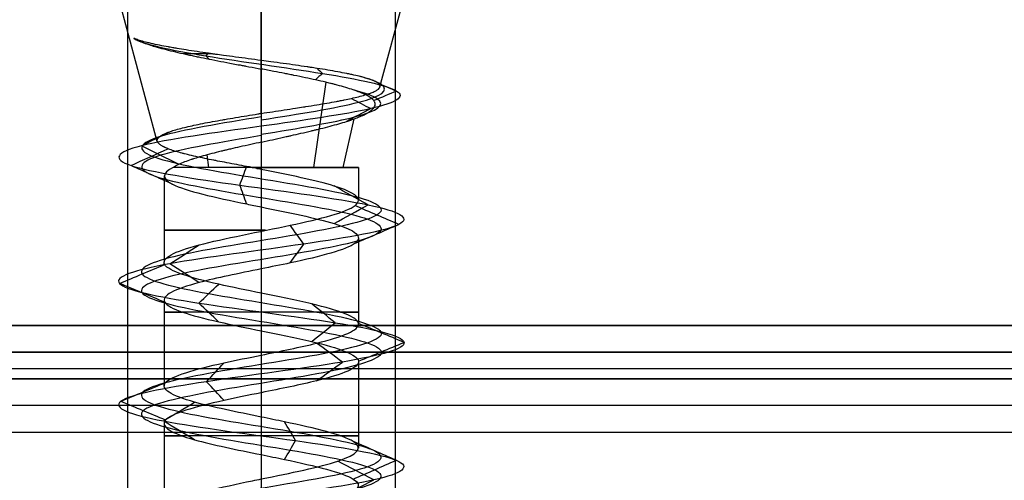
# Model space of a CAD drawing. Header units: millimetres. Extents: x -646 to 654, y -203 to 198.
# Tile 575 of 656: x 351.1 to 369.51, y 132.44 to 141.06. Entities that reach past the tile are written whole.
import ezdxf

# ---------------------------------------------------------------- set-up
doc = ezdxf.new("R2010")
doc.units = ezdxf.units.MM
doc.layers.add('Default', color=7, linetype='Continuous', true_color=0x000000)

msp = doc.modelspace()

# ---------------------------------------------------------------- linework, layer by layer
at = {"layer": 'Default', "color": 9, "true_color": 0xbebcba}
for p, q in [((353.669, 138.786, 776.822), (352.911, 141.613, 776.822)), ((355.616, 140.299, 779.175), (355.616, 141.613, 779.527)), ((355.616, 139.309, 774.735), (355.616, 141.613, 774.118)), ((357.835, 139.804, 776.822), (358.32, 141.613, 776.822)), ((356.596, 138.297, 778.351), (356.826, 139.891, 778.711)), ((357.144, 138.297, 775.842), (357.349, 139.205, 775.711)), ((354.636, 138.297, 775.293), (354.602, 138.533, 775.24)), ((355.616, 138.297, 775.006), (355.616, 137.104, 775.006)), ((357.432, 138.297, 776.822), (357.431, 137.683, 776.822)), ((353.8, 138.138, 776.822), (353.8, 136.523, 776.822)), ((357.432, 136.978, 776.822), (357.432, 135.364, 776.822)), ((355.616, 136.399, 775.008), (355.616, 134.785, 775.01)), ((353.8, 135.819, 776.822), (353.8, 134.207, 776.822)), ((357.432, 134.66, 776.822), (357.432, 133.046, 776.822)), ((355.616, 134.081, 775.01), (355.616, 132.467, 775.003)), ((353.8, 133.503, 776.822), (353.8, 131.887, 776.822))]:
    msp.add_line(p, q, dxfattribs=at)
at = {"layer": 'Default'}
for p, q in [((652.616, 134.34, 772.822), (-645.384, 134.34, 772.822)), ((-645.384, 134.34, 1170.822), (652.616, 134.34, 1170.822)), ((652.616, 134.34, 971.822), (-645.384, 134.34, 971.822)), ((278.065, 134.34, 880.822), (465.166, 134.34, 880.822)), ((652.616, 133.84, 885.322), (-645.384, 133.84, 885.322))]:
    msp.add_line(p, q, dxfattribs=at)
at = {"layer": 'Default', "color": 9, "true_color": 0xbebcba, "extrusion": (0, -1, 0)}
msp.add_arc((355.616, 776.822, -140.427), 2.387, 113.1162, 127.6841, dxfattribs=at)
at = {"layer": 'Default', "color": 9, "true_color": 0xbebcba, "extrusion": (0, 1, 0)}
for centre, start, end in [((-355.616, 776.822, 138.297), 180, 335.3238), ((-355.616, 776.822, 138.297), 84.6762, 90), ((-355.616, 776.822, 138.297), 90, 180), ((-355.616, 776.822, 137.121), 267.4438, 90), ((-355.616, 776.822, 135.592), 270, 35.2408), ((-355.616, 776.822, 135.592), 144.5768, 270), ((-355.616, 776.822, 133.274), 270, 35.4846), ((-355.616, 776.822, 133.274), 144.6945, 270)]:
    msp.add_arc(centre, 1.816, start, end, dxfattribs=at)
at = {"layer": 'Default'}
for points in [[(353.116, 147.34, 776.322), (353.116, 140.84, 776.322), (353.116, 134.34, 776.322)], [(355.616, 147.34, 778.822), (355.616, 140.84, 778.822), (355.616, 134.34, 778.822)], [(355.616, 147.34, 773.822), (355.616, 140.84, 773.822), (355.616, 134.34, 773.822)], [(358.116, 147.34, 776.322), (358.116, 140.84, 776.322), (358.116, 134.34, 776.322)], [(-645.384, 135.34, 1171.822), (3.616, 135.34, 1171.822), (652.616, 135.34, 1171.822)], [(652.616, 135.34, 771.822), (3.616, 135.34, 771.822), (-645.384, 135.34, 771.822)], [(-645.384, 134.84, 1171.322), (3.616, 134.84, 1171.322), (652.616, 134.84, 1171.322)], [(652.616, 134.84, 772.322), (3.616, 134.84, 772.322), (-645.384, 134.84, 772.322)], [(643.616, 134.531, 771.822), (326.366, 134.531, 771.822), (9.116, 134.531, 771.822)], [(643.616, 134.531, 780.822), (326.366, 134.531, 780.822), (9.116, 134.531, 780.822)], [(652.616, 134.34, 884.822), (3.616, 134.34, 884.822), (-645.384, 134.34, 884.822)], [(-645.384, 134.34, 876.822), (3.616, 134.34, 876.822), (652.616, 134.34, 876.822)], [(643.616, 134.34, 771.822), (326.366, 134.34, 771.822), (9.116, 134.34, 771.822)], [(643.616, 134.34, 780.822), (326.366, 134.34, 780.822), (9.116, 134.34, 780.822)], [(643.616, 134.34, 780.822), (326.366, 134.34, 780.822), (9.116, 134.34, 780.822)], [(643.616, 134.34, 873.822), (326.366, 134.34, 873.822), (9.116, 134.34, 873.822)], [(643.616, 134.34, 827.322), (326.366, 134.34, 827.322), (9.116, 134.34, 827.322)], [(353.116, 134.34, 776.322), (243.616, 134.34, 776.322), (134.116, 134.34, 776.322)], [(353.116, 134.34, 776.322), (353.116, 111.84, 776.322), (353.116, 89.34, 776.322)], [(355.616, 134.34, 778.822), (355.616, 111.84, 778.822), (355.616, 89.34, 778.822)], [(355.616, 134.34, 773.822), (355.616, 111.84, 773.822), (355.616, 89.34, 773.822)], [(358.116, 134.34, 776.322), (358.116, 111.84, 776.322), (358.116, 89.34, 776.322)], [(504.166, 134.34, 776.322), (431.141, 134.34, 776.322), (358.116, 134.34, 776.322)], [(-645.384, 133.34, 885.822), (3.616, 133.34, 885.822), (652.616, 133.34, 885.822)]]:
    msp.add_open_spline(points, degree=2, dxfattribs=at)
at = {"layer": 'Default', "color": 9, "true_color": 0xbebcba}
for points, knots in [([(353.23, 140.715, 777.438), (353.253, 140.701, 777.513), (353.28, 140.687, 777.586), (353.31, 140.673, 777.659), (353.342, 140.659, 777.733), (353.377, 140.644, 777.806), (353.416, 140.63, 777.877), (353.455, 140.616, 777.949), (353.498, 140.601, 778.019), (353.544, 140.586, 778.086), (353.578, 140.576, 778.136), (353.613, 140.565, 778.184), (353.65, 140.554, 778.231), (353.663, 140.551, 778.246), (353.676, 140.547, 778.262), (353.688, 140.543, 778.278), (353.696, 140.541, 778.287), (353.704, 140.539, 778.296), (353.712, 140.537, 778.305), (353.764, 140.522, 778.366), (353.819, 140.508, 778.425), (353.877, 140.493, 778.48), (353.935, 140.479, 778.536), (353.995, 140.464, 778.588), (354.058, 140.45, 778.638), (354.12, 140.435, 778.687), (354.184, 140.421, 778.732), (354.251, 140.407, 778.775), (354.281, 140.4, 778.795), (354.312, 140.393, 778.813), (354.344, 140.387, 778.832), (354.363, 140.383, 778.842), (354.381, 140.379, 778.853), (354.4, 140.375, 778.863), (354.413, 140.372, 778.87), (354.426, 140.369, 778.877), (354.439, 140.367, 778.883), (354.504, 140.353, 778.917), (354.57, 140.34, 778.947), (354.638, 140.326, 778.974), (354.71, 140.312, 779.002), (354.783, 140.298, 779.027), (354.857, 140.283, 779.047), (354.933, 140.269, 779.069), (355.01, 140.254, 779.086), (355.088, 140.239, 779.1), (355.132, 140.231, 779.107), (355.175, 140.223, 779.113), (355.219, 140.215, 779.118), (355.245, 140.21, 779.121), (355.271, 140.205, 779.124), (355.298, 140.2, 779.126), (355.307, 140.198, 779.127), (355.317, 140.196, 779.128), (355.327, 140.194, 779.128), (355.405, 140.18, 779.134), (355.483, 140.165, 779.135), (355.56, 140.15, 779.133), (355.578, 140.147, 779.133), (355.596, 140.144, 779.132), (355.616, 140.14, 779.132)], [-4.145818, -4.145818, -4.145818, -4.145818, -3.836571, -3.836571, -3.836571, -3.516721, -3.516721, -3.516721, -3.19456, -3.19456, -3.19456, -2.958659, -2.958659, -2.958659, -2.879417, -2.879417, -2.879417, -2.831762, -2.831762, -2.831762, -2.514562, -2.514562, -2.514562, -2.198864, -2.198864, -2.198864, -1.887719, -1.887719, -1.887719, -1.744247, -1.744247, -1.744247, -1.65928, -1.65928, -1.65928, -1.601489, -1.601489, -1.601489, -1.313839, -1.313839, -1.313839, -1.009245, -1.009245, -1.009245, -0.696967, -0.696967, -0.696967, -0.523376, -0.523376, -0.523376, -0.419215, -0.419215, -0.419215, -0.380247, -0.380247, -0.380247, -0.073117, -0.073117, -0.073117, 0, 0, 0, 0]), ([(355.616, 140.299, 779.175), (355.614, 140.3, 779.174), (355.613, 140.3, 779.174), (355.612, 140.3, 779.174), (355.532, 140.311, 779.177), (355.452, 140.321, 779.175), (355.373, 140.332, 779.17), (355.293, 140.342, 779.165), (355.214, 140.353, 779.156), (355.136, 140.364, 779.144), (355.058, 140.374, 779.131), (354.981, 140.384, 779.115), (354.906, 140.395, 779.094), (354.858, 140.401, 779.082), (354.811, 140.408, 779.067), (354.764, 140.414, 779.052), (354.744, 140.417, 779.045), (354.724, 140.42, 779.038), (354.703, 140.423, 779.03), (354.691, 140.425, 779.026), (354.68, 140.426, 779.021), (354.668, 140.428, 779.017), (354.654, 140.43, 779.011), (354.64, 140.432, 779.006), (354.626, 140.434, 779), (354.554, 140.444, 778.97), (354.484, 140.455, 778.937), (354.415, 140.465, 778.9), (354.345, 140.475, 778.862), (354.277, 140.486, 778.821), (354.21, 140.496, 778.776), (354.153, 140.506, 778.736), (354.096, 140.515, 778.694), (354.042, 140.524, 778.65), (354.014, 140.529, 778.627), (353.986, 140.533, 778.604), (353.959, 140.538, 778.58), (353.943, 140.541, 778.565), (353.926, 140.544, 778.55), (353.91, 140.547, 778.535), (353.9, 140.548, 778.525), (353.89, 140.55, 778.516), (353.881, 140.552, 778.507), (353.822, 140.563, 778.45), (353.767, 140.573, 778.391), (353.714, 140.584, 778.328), (353.659, 140.595, 778.264), (353.607, 140.606, 778.196), (353.559, 140.617, 778.126), (353.544, 140.62, 778.104), (353.53, 140.623, 778.083), (353.516, 140.627, 778.061), (353.504, 140.629, 778.043), (353.493, 140.632, 778.025), (353.482, 140.635, 778.007), (353.44, 140.645, 777.937), (353.401, 140.656, 777.864), (353.365, 140.666, 777.791), (353.331, 140.677, 777.718), (353.3, 140.687, 777.645), (353.273, 140.697, 777.569), (353.257, 140.703, 777.526), (353.243, 140.709, 777.482), (353.23, 140.715, 777.438)], [-4.147836, -4.147836, -4.147836, -4.147836, -4.143142, -4.143142, -4.143142, -3.830207, -3.830207, -3.830207, -3.518241, -3.518241, -3.518241, -3.211204, -3.211204, -3.211204, -3.018406, -3.018406, -3.018406, -2.93403, -2.93403, -2.93403, -2.883995, -2.883995, -2.883995, -2.825511, -2.825511, -2.825511, -2.520907, -2.520907, -2.520907, -2.207682, -2.207682, -2.207682, -1.933053, -1.933053, -1.933053, -1.791441, -1.791441, -1.791441, -1.704077, -1.704077, -1.704077, -1.652038, -1.652038, -1.652038, -1.332918, -1.332918, -1.332918, -0.999628, -0.999628, -0.999628, -0.897575, -0.897575, -0.897575, -0.814621, -0.814621, -0.814621, -0.49401, -0.49401, -0.49401, -0.18083, -0.18083, -0.18083, 0, 0, 0, 0]), ([(357.835, 139.804, 776.822), (357.836, 139.805, 776.832), (357.836, 139.807, 776.842), (357.836, 139.808, 776.851), (357.839, 139.819, 776.928), (357.837, 139.83, 777.004), (357.832, 139.84, 777.08), (357.827, 139.851, 777.152), (357.818, 139.861, 777.225), (357.805, 139.871, 777.296), (357.792, 139.882, 777.371), (357.775, 139.892, 777.444), (357.754, 139.903, 777.517), (357.744, 139.908, 777.553), (357.732, 139.914, 777.589), (357.72, 139.919, 777.624), (357.714, 139.921, 777.641), (357.708, 139.924, 777.658), (357.702, 139.926, 777.675), (357.698, 139.928, 777.686), (357.694, 139.93, 777.697), (357.689, 139.931, 777.707), (357.662, 139.942, 777.778), (357.63, 139.953, 777.848), (357.595, 139.963, 777.916), (357.56, 139.974, 777.985), (357.522, 139.985, 778.052), (357.48, 139.995, 778.117), (357.438, 140.006, 778.182), (357.393, 140.017, 778.245), (357.345, 140.027, 778.306), (357.321, 140.033, 778.335), (357.297, 140.038, 778.365), (357.272, 140.043, 778.393), (357.26, 140.045, 778.407), (357.248, 140.048, 778.42), (357.236, 140.05, 778.433), (357.228, 140.052, 778.441), (357.221, 140.053, 778.449), (357.213, 140.055, 778.458), (357.159, 140.066, 778.515), (357.103, 140.076, 778.569), (357.044, 140.087, 778.62), (356.984, 140.098, 778.672), (356.921, 140.109, 778.721), (356.857, 140.12, 778.766), (356.792, 140.131, 778.812), (356.725, 140.141, 778.853), (356.655, 140.152, 778.892), (356.616, 140.158, 778.913), (356.575, 140.164, 778.934), (356.534, 140.171, 778.953), (356.524, 140.172, 778.958), (356.514, 140.174, 778.963), (356.503, 140.175, 778.967), (356.493, 140.177, 778.972), (356.483, 140.178, 778.977), (356.472, 140.18, 778.981), (356.401, 140.19, 779.012), (356.328, 140.201, 779.039), (356.254, 140.211, 779.063), (356.18, 140.222, 779.086), (356.104, 140.233, 779.106), (356.027, 140.243, 779.122), (355.949, 140.254, 779.138), (355.871, 140.265, 779.151), (355.793, 140.275, 779.159), (355.734, 140.283, 779.166), (355.675, 140.291, 779.17), (355.616, 140.299, 779.175)], [4.427155, 4.427155, 4.427155, 4.427155, 4.465455, 4.465455, 4.465455, 4.763943, 4.763943, 4.763943, 5.049779, 5.049779, 5.049779, 5.345905, 5.345905, 5.345905, 5.493009, 5.493009, 5.493009, 5.563345, 5.563345, 5.563345, 5.608544, 5.608544, 5.608544, 5.908181, 5.908181, 5.908181, 6.211351, 6.211351, 6.211351, 6.514458, 6.514458, 6.514458, 6.66363, 6.66363, 6.66363, 6.73349, 6.73349, 6.73349, 6.777165, 6.777165, 6.777165, 7.084233, 7.084233, 7.084233, 7.394571, 7.394571, 7.394571, 7.704545, 7.704545, 7.704545, 7.881674, 7.881674, 7.881674, 7.926484, 7.926484, 7.926484, 7.971096, 7.971096, 7.971096, 8.274718, 8.274718, 8.274718, 8.582594, 8.582594, 8.582594, 8.89231, 8.89231, 8.89231, 9.124255, 9.124255, 9.124255, 9.124255]), ([(355.616, 138.77, 774.88), (355.635, 138.774, 774.878), (355.653, 138.778, 774.878), (355.672, 138.783, 774.877), (355.74, 138.798, 774.875), (355.808, 138.813, 774.877), (355.875, 138.828, 774.882), (355.944, 138.843, 774.887), (356.012, 138.858, 774.897), (356.08, 138.874, 774.909), (356.092, 138.877, 774.911), (356.105, 138.879, 774.914), (356.117, 138.882, 774.917), (356.137, 138.886, 774.92), (356.156, 138.891, 774.925), (356.175, 138.895, 774.929), (356.236, 138.909, 774.944), (356.296, 138.923, 774.961), (356.356, 138.936, 774.981), (356.422, 138.952, 775.003), (356.488, 138.967, 775.029), (356.552, 138.982, 775.058), (356.563, 138.985, 775.063), (356.574, 138.988, 775.069), (356.585, 138.99, 775.074), (356.607, 138.996, 775.084), (356.628, 139.001, 775.095), (356.65, 139.006, 775.106), (356.674, 139.012, 775.119), (356.699, 139.018, 775.132), (356.722, 139.024, 775.146), (356.784, 139.039, 775.181), (356.844, 139.055, 775.219), (356.901, 139.07, 775.261), (356.958, 139.085, 775.302), (357.013, 139.1, 775.346), (357.066, 139.115, 775.393), (357.116, 139.13, 775.438), (357.165, 139.144, 775.486), (357.21, 139.159, 775.536), (357.218, 139.161, 775.545), (357.226, 139.164, 775.554), (357.234, 139.166, 775.563), (357.247, 139.171, 775.578), (357.26, 139.175, 775.593), (357.272, 139.179, 775.608), (357.292, 139.186, 775.632), (357.311, 139.192, 775.657), (357.33, 139.199, 775.682), (357.368, 139.212, 775.732), (357.403, 139.226, 775.784), (357.435, 139.239, 775.838), (357.472, 139.254, 775.899), (357.506, 139.269, 775.962), (357.537, 139.284, 776.027), (357.568, 139.299, 776.092), (357.595, 139.314, 776.159), (357.62, 139.329, 776.228), (357.624, 139.331, 776.238), (357.627, 139.334, 776.249), (357.631, 139.336, 776.26), (357.634, 139.338, 776.27), (357.638, 139.341, 776.28), (357.641, 139.343, 776.29), (357.654, 139.351, 776.33), (357.665, 139.36, 776.37), (357.676, 139.369, 776.411), (357.694, 139.384, 776.482), (357.709, 139.399, 776.554), (357.72, 139.414, 776.626), (357.732, 139.429, 776.699), (357.739, 139.444, 776.772), (357.743, 139.459, 776.845), (357.747, 139.474, 776.917), (357.747, 139.489, 776.989), (357.743, 139.503, 777.062), (357.743, 139.505, 777.071), (357.742, 139.507, 777.081), (357.741, 139.509, 777.091), (357.74, 139.514, 777.115), (357.738, 139.519, 777.138), (357.735, 139.524, 777.162), (357.732, 139.532, 777.201), (357.727, 139.54, 777.24), (357.72, 139.547, 777.278), (357.71, 139.561, 777.343), (357.697, 139.574, 777.407), (357.68, 139.587, 777.471), (357.662, 139.602, 777.542), (357.64, 139.617, 777.611), (357.614, 139.631, 777.68), (357.588, 139.646, 777.749), (357.558, 139.661, 777.818), (357.525, 139.676, 777.885), (357.518, 139.679, 777.899), (357.511, 139.682, 777.913), (357.504, 139.685, 777.927), (357.497, 139.688, 777.94), (357.489, 139.692, 777.954), (357.482, 139.695, 777.968), (357.465, 139.702, 777.998), (357.447, 139.709, 778.029), (357.429, 139.715, 778.059), (357.39, 139.73, 778.123), (357.347, 139.745, 778.186), (357.301, 139.76, 778.246), (357.256, 139.775, 778.307), (357.207, 139.79, 778.365), (357.155, 139.805, 778.421), (357.104, 139.82, 778.476), (357.051, 139.834, 778.528), (356.995, 139.849, 778.578), (356.986, 139.851, 778.586), (356.977, 139.853, 778.593), (356.969, 139.855, 778.6), (356.949, 139.861, 778.618), (356.928, 139.866, 778.635), (356.908, 139.871, 778.651), (356.879, 139.878, 778.674), (356.85, 139.885, 778.696), (356.821, 139.892, 778.717), (356.759, 139.907, 778.761), (356.695, 139.922, 778.802), (356.629, 139.936, 778.84), (356.568, 139.95, 778.875), (356.505, 139.963, 778.907), (356.441, 139.977, 778.935), (356.371, 139.992, 778.966), (356.3, 140.006, 778.994), (356.227, 140.021, 779.017), (356.215, 140.023, 779.021), (356.204, 140.026, 779.025), (356.193, 140.028, 779.028), (356.176, 140.031, 779.033), (356.16, 140.034, 779.038), (356.143, 140.038, 779.043), (356.113, 140.044, 779.051), (356.083, 140.05, 779.059), (356.053, 140.056, 779.067), (355.986, 140.069, 779.083), (355.918, 140.082, 779.096), (355.849, 140.095, 779.106), (355.772, 140.11, 779.118), (355.694, 140.125, 779.126), (355.616, 140.14, 779.132)], [0, 0, 0, 0, 0.075342, 0.075342, 0.075342, 0.344204, 0.344204, 0.344204, 0.618535, 0.618535, 0.618535, 0.669032, 0.669032, 0.669032, 0.747519, 0.747519, 0.747519, 0.996933, 0.996933, 0.996933, 1.275935, 1.275935, 1.275935, 1.32422, 1.32422, 1.32422, 1.420637, 1.420637, 1.420637, 1.530012, 1.530012, 1.530012, 1.811672, 1.811672, 1.811672, 2.091163, 2.091163, 2.091163, 2.360831, 2.360831, 2.360831, 2.408668, 2.408668, 2.408668, 2.485793, 2.485793, 2.485793, 2.610572, 2.610572, 2.610572, 2.860012, 2.860012, 2.860012, 3.144007, 3.144007, 3.144007, 3.430966, 3.430966, 3.430966, 3.475565, 3.475565, 3.475565, 3.518101, 3.518101, 3.518101, 3.684252, 3.684252, 3.684252, 3.975423, 3.975423, 3.975423, 4.266036, 4.266036, 4.266036, 4.55221, 4.55221, 4.55221, 4.591115, 4.591115, 4.591115, 4.685214, 4.685214, 4.685214, 4.839976, 4.839976, 4.839976, 5.100087, 5.100087, 5.100087, 5.389582, 5.389582, 5.389582, 5.68481, 5.68481, 5.68481, 5.746727, 5.746727, 5.746727, 5.80812, 5.80812, 5.80812, 5.946963, 5.946963, 5.946963, 6.246308, 6.246308, 6.246308, 6.546509, 6.546509, 6.546509, 6.843548, 6.843548, 6.843548, 6.888461, 6.888461, 6.888461, 6.99315, 6.99315, 6.99315, 7.136666, 7.136666, 7.136666, 7.437243, 7.437243, 7.437243, 7.716131, 7.716131, 7.716131, 8.01821, 8.01821, 8.01821, 8.065333, 8.065333, 8.065333, 8.132993, 8.132993, 8.132993, 8.256513, 8.256513, 8.256513, 8.530133, 8.530133, 8.530133, 8.839684, 8.839684, 8.839684, 8.839684]), ([(355.616, 139.189, 774.446), (356.322, 139.299, 774.459), (357.701, 139.518, 775.156), (358.098, 139.792, 777.017), (357.628, 139.957, 777.948), (357.416, 140.011, 778.211)], [0, 0, 0, 0, 0.891985, 1.78397, 2.228072, 2.228072, 2.228072, 2.228072]), ([(355.616, 139.309, 774.735), (355.686, 139.32, 774.732), (355.757, 139.33, 774.733), (355.827, 139.341, 774.738), (355.899, 139.352, 774.742), (355.971, 139.363, 774.751), (356.043, 139.374, 774.763), (356.115, 139.385, 774.776), (356.186, 139.395, 774.792), (356.257, 139.406, 774.811), (356.307, 139.414, 774.825), (356.356, 139.422, 774.841), (356.405, 139.43, 774.859), (356.42, 139.432, 774.864), (356.434, 139.434, 774.869), (356.449, 139.436, 774.875), (356.518, 139.447, 774.901), (356.585, 139.458, 774.931), (356.651, 139.469, 774.964), (356.717, 139.48, 774.997), (356.781, 139.491, 775.033), (356.843, 139.502, 775.073), (356.904, 139.512, 775.112), (356.964, 139.523, 775.154), (357.021, 139.534, 775.198), (357.046, 139.538, 775.218), (357.071, 139.543, 775.239), (357.095, 139.548, 775.26), (357.11, 139.551, 775.273), (357.126, 139.554, 775.286), (357.14, 139.557, 775.3), (357.149, 139.558, 775.307), (357.157, 139.56, 775.315), (357.165, 139.562, 775.322), (357.212, 139.571, 775.367), (357.258, 139.581, 775.414), (357.3, 139.59, 775.463), (357.348, 139.601, 775.518), (357.393, 139.611, 775.576), (357.435, 139.622, 775.635), (357.477, 139.633, 775.694), (357.515, 139.643, 775.756), (357.551, 139.654, 775.819), (357.567, 139.658, 775.848), (357.583, 139.663, 775.878), (357.598, 139.668, 775.908), (357.607, 139.671, 775.927), (357.616, 139.674, 775.946), (357.625, 139.677, 775.965), (357.632, 139.68, 775.979), (357.638, 139.682, 775.994), (357.645, 139.684, 776.008), (357.675, 139.695, 776.077), (357.702, 139.706, 776.147), (357.725, 139.716, 776.218), (357.749, 139.727, 776.291), (357.768, 139.738, 776.364), (357.785, 139.749, 776.438), (357.8, 139.759, 776.508), (357.812, 139.769, 776.579), (357.821, 139.78, 776.651), (357.828, 139.788, 776.707), (357.833, 139.796, 776.764), (357.835, 139.804, 776.82), (357.835, 139.804, 776.821), (357.835, 139.804, 776.822), (357.835, 139.804, 776.822)], [-9.124255, -9.124255, -9.124255, -9.124255, -8.847521, -8.847521, -8.847521, -8.562669, -8.562669, -8.562669, -8.275865, -8.275865, -8.275865, -8.071348, -8.071348, -8.071348, -8.01094, -8.01094, -8.01094, -7.721153, -7.721153, -7.721153, -7.432151, -7.432151, -7.432151, -7.147631, -7.147631, -7.147631, -7.021369, -7.021369, -7.021369, -6.942199, -6.942199, -6.942199, -6.899099, -6.899099, -6.899099, -6.642862, -6.642862, -6.642862, -6.35711, -6.35711, -6.35711, -6.072963, -6.072963, -6.072963, -5.941257, -5.941257, -5.941257, -5.858091, -5.858091, -5.858091, -5.797194, -5.797194, -5.797194, -5.502003, -5.502003, -5.502003, -5.204528, -5.204528, -5.204528, -4.921746, -4.921746, -4.921746, -4.69943, -4.69943, -4.69943, -4.6971, -4.6971, -4.6971, -4.6971]), ([(355.616, 138.92, 774.518), (356.301, 139.029, 774.531), (357.637, 139.249, 775.208), (358.02, 139.523, 777.013), (357.562, 139.688, 777.915), (357.356, 139.742, 778.171)], [0, 0, 0, 0, 0.891985, 1.78397, 2.23018, 2.23018, 2.23018, 2.23018]), ([(355.447, 138.297, 778.63), (355.412, 138.303, 778.631), (355.377, 138.309, 778.629), (355.342, 138.315, 778.625), (355.28, 138.327, 778.619), (355.218, 138.338, 778.609), (355.156, 138.35, 778.596), (355.094, 138.361, 778.582), (355.031, 138.373, 778.565), (354.97, 138.385, 778.545), (354.912, 138.396, 778.526), (354.854, 138.407, 778.503), (354.798, 138.418, 778.478), (354.786, 138.42, 778.473), (354.775, 138.423, 778.468), (354.763, 138.425, 778.462), (354.753, 138.427, 778.457), (354.742, 138.429, 778.452), (354.731, 138.431, 778.447), (354.672, 138.443, 778.418), (354.614, 138.455, 778.385), (354.558, 138.467, 778.35), (354.501, 138.478, 778.315), (354.446, 138.49, 778.276), (354.393, 138.502, 778.235), (354.339, 138.514, 778.193), (354.287, 138.526, 778.147), (354.238, 138.539, 778.1), (354.219, 138.543, 778.081), (354.2, 138.548, 778.063), (354.182, 138.552, 778.044), (354.175, 138.554, 778.036), (354.168, 138.556, 778.029), (354.161, 138.558, 778.021), (354.153, 138.56, 778.013), (354.146, 138.562, 778.005), (354.139, 138.564, 777.997), (354.093, 138.576, 777.946), (354.051, 138.587, 777.893), (354.012, 138.599, 777.838), (353.973, 138.611, 777.784), (353.937, 138.623, 777.728), (353.905, 138.634, 777.67), (353.893, 138.638, 777.649), (353.882, 138.643, 777.628), (353.871, 138.647, 777.607), (353.841, 138.658, 777.548), (353.815, 138.67, 777.487), (353.791, 138.681, 777.425), (353.787, 138.684, 777.412), (353.782, 138.686, 777.4), (353.778, 138.688, 777.388), (353.775, 138.69, 777.379), (353.772, 138.691, 777.37), (353.769, 138.693, 777.362), (353.748, 138.704, 777.299), (353.731, 138.716, 777.236), (353.717, 138.727, 777.172), (353.702, 138.739, 777.105), (353.691, 138.75, 777.037), (353.683, 138.762, 776.97), (353.675, 138.774, 776.901), (353.671, 138.786, 776.832), (353.67, 138.797, 776.763), (353.67, 138.802, 776.735), (353.67, 138.807, 776.707), (353.671, 138.812, 776.679), (353.671, 138.814, 776.666), (353.672, 138.816, 776.653), (353.672, 138.818, 776.64), (353.673, 138.82, 776.628), (353.674, 138.822, 776.615), (353.674, 138.824, 776.603), (353.679, 138.836, 776.534), (353.687, 138.848, 776.464), (353.699, 138.86, 776.396), (353.71, 138.871, 776.327), (353.725, 138.883, 776.259), (353.744, 138.895, 776.192), (353.762, 138.906, 776.126), (353.784, 138.918, 776.061), (353.808, 138.929, 775.997), (353.818, 138.934, 775.973), (353.828, 138.938, 775.949), (353.839, 138.942, 775.925), (353.845, 138.945, 775.91), (353.852, 138.948, 775.896), (353.858, 138.95, 775.881), (353.863, 138.952, 775.872), (353.867, 138.954, 775.863), (353.872, 138.955, 775.854), (353.891, 138.963, 775.813), (353.913, 138.97, 775.774), (353.935, 138.978, 775.735), (353.969, 138.989, 775.677), (354.006, 139, 775.621), (354.046, 139.012, 775.567), (354.087, 139.023, 775.511), (354.131, 139.035, 775.458), (354.178, 139.046, 775.407), (354.224, 139.057, 775.358), (354.272, 139.068, 775.31), (354.323, 139.079, 775.265), (354.333, 139.082, 775.256), (354.344, 139.084, 775.247), (354.354, 139.086, 775.238), (354.408, 139.098, 775.192), (354.464, 139.109, 775.148), (354.522, 139.121, 775.108), (354.581, 139.133, 775.068), (354.642, 139.144, 775.03), (354.705, 139.156, 774.995), (354.767, 139.167, 774.961), (354.831, 139.179, 774.929), (354.897, 139.19, 774.901), (354.908, 139.192, 774.896), (354.919, 139.194, 774.892), (354.931, 139.196, 774.887), (354.998, 139.208, 774.859), (355.066, 139.22, 774.835), (355.136, 139.231, 774.815), (355.205, 139.243, 774.795), (355.275, 139.254, 774.778), (355.345, 139.266, 774.765), (355.414, 139.277, 774.753), (355.483, 139.288, 774.744), (355.553, 139.299, 774.739), (355.574, 139.303, 774.737), (355.595, 139.306, 774.736), (355.616, 139.309, 774.735)], [-7.818365, -7.818365, -7.818365, -7.818365, -7.679716, -7.679716, -7.679716, -7.432427, -7.432427, -7.432427, -7.178242, -7.178242, -7.178242, -6.93508, -6.93508, -6.93508, -6.885083, -6.885083, -6.885083, -6.838119, -6.838119, -6.838119, -6.576876, -6.576876, -6.576876, -6.31245, -6.31245, -6.31245, -6.041448, -6.041448, -6.041448, -5.937888, -5.937888, -5.937888, -5.897046, -5.897046, -5.897046, -5.85377, -5.85377, -5.85377, -5.586514, -5.586514, -5.586514, -5.324332, -5.324332, -5.324332, -5.231387, -5.231387, -5.231387, -4.96897, -4.96897, -4.96897, -4.917172, -4.917172, -4.917172, -4.881431, -4.881431, -4.881431, -4.62208, -4.62208, -4.62208, -4.352964, -4.352964, -4.352964, -4.081141, -4.081141, -4.081141, -3.970926, -3.970926, -3.970926, -3.919207, -3.919207, -3.919207, -3.871252, -3.871252, -3.871252, -3.596982, -3.596982, -3.596982, -3.322886, -3.322886, -3.322886, -3.053428, -3.053428, -3.053428, -2.950047, -2.950047, -2.950047, -2.887573, -2.887573, -2.887573, -2.847408, -2.847408, -2.847408, -2.670707, -2.670707, -2.670707, -2.405793, -2.405793, -2.405793, -2.134212, -2.134212, -2.134212, -1.868348, -1.868348, -1.868348, -1.81294, -1.81294, -1.81294, -1.53466, -1.53466, -1.53466, -1.25324, -1.25324, -1.25324, -0.972478, -0.972478, -0.972478, -0.924484, -0.924484, -0.924484, -0.63955, -0.63955, -0.63955, -0.357143, -0.357143, -0.357143, -0.081929, -0.081929, -0.081929, 0, 0, 0, 0]), ([(355.616, 138.77, 774.88), (355.55, 138.756, 774.883), (355.484, 138.742, 774.891), (355.42, 138.728, 774.902), (355.35, 138.713, 774.913), (355.282, 138.697, 774.929), (355.214, 138.682, 774.948), (355.155, 138.669, 774.965), (355.097, 138.656, 774.985), (355.039, 138.642, 775.007), (355.012, 138.636, 775.018), (354.985, 138.63, 775.029), (354.959, 138.624, 775.04), (354.939, 138.619, 775.049), (354.919, 138.614, 775.059), (354.899, 138.609, 775.068), (354.887, 138.606, 775.074), (354.875, 138.603, 775.08), (354.863, 138.601, 775.086), (354.803, 138.586, 775.116), (354.745, 138.571, 775.15), (354.689, 138.557, 775.186), (354.632, 138.542, 775.222), (354.578, 138.527, 775.261), (354.526, 138.512, 775.303), (354.481, 138.5, 775.339), (354.437, 138.487, 775.377), (354.395, 138.474, 775.418), (354.378, 138.469, 775.434), (354.362, 138.463, 775.45), (354.345, 138.458, 775.467), (354.339, 138.456, 775.474), (354.332, 138.454, 775.482), (354.325, 138.451, 775.489), (354.318, 138.449, 775.497), (354.311, 138.447, 775.504), (354.304, 138.444, 775.512), (354.26, 138.43, 775.56), (354.219, 138.415, 775.611), (354.181, 138.401, 775.663), (354.143, 138.386, 775.716), (354.108, 138.371, 775.771), (354.076, 138.356, 775.827), (354.044, 138.342, 775.884), (354.016, 138.327, 775.943), (353.99, 138.312, 776.004), (353.982, 138.307, 776.024), (353.974, 138.302, 776.043), (353.966, 138.297, 776.064)], [-2.842691, -2.842691, -2.842691, -2.842691, -2.581519, -2.581519, -2.581519, -2.302238, -2.302238, -2.302238, -2.057603, -2.057603, -2.057603, -1.942403, -1.942403, -1.942403, -1.854962, -1.854962, -1.854962, -1.802464, -1.802464, -1.802464, -1.535376, -1.535376, -1.535376, -1.269797, -1.269797, -1.269797, -1.038664, -1.038664, -1.038664, -0.945671, -0.945671, -0.945671, -0.905994, -0.905994, -0.905994, -0.864777, -0.864777, -0.864777, -0.60573, -0.60573, -0.60573, -0.34739, -0.34739, -0.34739, -0.086463, -0.086463, -0.086463, 0, 0, 0, 0]), ([(353.966, 138.297, 776.064), (353.755, 138.192, 776.533), (353.738, 137.964, 777.763), (354.832, 137.718, 778.592), (355.524, 137.577, 778.639), (355.616, 137.558, 778.638)], [-5.139643, -5.139643, -5.139643, -5.139643, -2.949561, -0.387805, 0, 0, 0, 0]), ([(357.431, 137.683, 776.822), (357.427, 137.772, 777.261), (357.266, 137.861, 777.701), (356.977, 137.95, 778.028), (356.639, 138.054, 778.409), (356.126, 138.158, 778.634), (355.616, 138.262, 778.638)], [-3.889128, -3.889128, -3.889128, -3.889128, -2.084324, -2.084324, -2.084324, 0, 0, 0, 0]), ([(355.616, 135.944, 778.638), (355.34, 136, 778.639), (355.065, 136.056, 778.58), (354.82, 136.111, 778.46), (354.28, 136.234, 778.197), (353.883, 136.357, 777.64), (353.81, 136.479, 777.043), (353.738, 136.602, 776.447), (353.99, 136.724, 775.811), (354.451, 136.847, 775.426), (354.913, 136.97, 775.041), (355.584, 137.092, 774.908), (356.157, 137.215, 775.086), (356.73, 137.337, 775.265), (357.207, 137.46, 775.755), (357.368, 137.583, 776.334), (357.412, 137.616, 776.492), (357.433, 137.65, 776.657), (357.431, 137.683, 776.822)], [-15.608782, -15.608782, -15.608782, -15.608782, -14.513515, -14.513515, -14.513515, -12.027044, -12.027044, -12.027044, -9.540542, -9.540542, -9.540542, -7.054719, -7.054719, -7.054719, -4.569483, -4.569483, -4.569483, -3.889128, -3.889128, -3.889128, -3.889128]), ([(355.616, 137.558, 778.638), (356.126, 137.454, 778.634), (357.245, 137.228, 778.143), (357.683, 136.878, 776.246), (356.586, 136.596, 775.116), (355.799, 136.436, 775.007), (355.616, 136.399, 775.008)], [-16.692913, -16.692913, -16.692913, -16.692913, -14.447297, -11.798626, -9.149955, -8.344764, -8.344764, -8.344764, -8.344764]), ([(355.616, 136.399, 775.008), (355.195, 136.314, 775.012), (354.166, 136.106, 775.368), (353.486, 135.775, 777.083), (354.46, 135.474, 778.45), (355.34, 135.296, 778.639), (355.616, 135.24, 778.638)], [-8.344764, -8.344764, -8.344764, -8.344764, -6.501284, -3.852612, -1.203941, 0, 0, 0, 0]), ([(355.616, 134.785, 775.01), (355.982, 134.86, 775.012), (356.35, 134.934, 775.12), (356.649, 135.008, 775.327), (357.143, 135.131, 775.668), (357.452, 135.253, 776.279), (357.434, 135.376, 776.879), (357.416, 135.499, 777.48), (357.071, 135.621, 778.071), (356.557, 135.744, 778.381), (356.276, 135.811, 778.551), (355.946, 135.877, 778.637), (355.616, 135.944, 778.638)], [-7.796772, -7.796772, -7.796772, -7.796772, -6.291562, -6.291562, -6.291562, -3.805314, -3.805314, -3.805314, -1.319095, -1.319095, -1.319095, 0, 0, 0, 0]), ([(355.616, 135.24, 778.638), (355.946, 135.173, 778.637), (356.883, 134.984, 778.393), (357.76, 134.672, 776.889), (356.956, 134.352, 775.299), (355.982, 134.156, 775.012), (355.616, 134.081, 775.01)], [-16.677476, -16.677476, -16.677476, -16.677476, -15.23459, -12.588179, -9.941768, -8.339348, -8.339348, -8.339348, -8.339348]), ([(355.616, 133.626, 778.638), (355.159, 133.719, 778.634), (354.7, 133.812, 778.459), (354.369, 133.905, 778.147), (353.932, 134.027, 777.736), (353.718, 134.15, 777.086), (353.827, 134.273, 776.495), (353.935, 134.395, 775.905), (354.365, 134.518, 775.373), (354.92, 134.64, 775.143), (355.138, 134.689, 775.053), (355.377, 134.737, 775.009), (355.616, 134.785, 775.01)], [-15.598746, -15.598746, -15.598746, -15.598746, -13.74817, -13.74817, -13.74817, -11.262851, -11.262851, -11.262851, -8.777429, -8.777429, -8.777429, -7.796772, -7.796772, -7.796772, -7.796772]), ([(355.616, 134.081, 775.01), (355.377, 134.033, 775.009), (354.534, 133.862, 775.163), (353.505, 133.568, 776.436), (354.093, 133.23, 778.227), (355.159, 133.015, 778.634), (355.616, 132.922, 778.638)], [-8.339348, -8.339348, -8.339348, -8.339348, -7.295358, -4.648947, -2.002536, 0, 0, 0, 0]), ([(355.616, 132.467, 775.003), (356.162, 132.579, 775.007), (356.71, 132.69, 775.27), (357.047, 132.801, 775.7), (357.417, 132.924, 776.173), (357.53, 133.047, 776.847), (357.334, 133.169, 777.415), (357.138, 133.292, 777.983), (356.633, 133.414, 778.444), (356.049, 133.537, 778.588), (355.908, 133.567, 778.623), (355.762, 133.596, 778.639), (355.616, 133.626, 778.638)], [-7.809918, -7.809918, -7.809918, -7.809918, -5.552262, -5.552262, -5.552262, -3.066016, -3.066016, -3.066016, -0.579549, -0.579549, -0.579549, 0, 0, 0, 0]), ([(355.616, 132.922, 778.638), (355.762, 132.892, 778.639), (356.51, 132.74, 778.556), (357.643, 132.465, 777.522), (357.314, 132.109, 775.56), (356.162, 131.875, 775.007), (355.616, 131.763, 775.003)], [-16.735145, -16.735145, -16.735145, -16.735145, -16.091486, -13.436391, -10.781296, -8.369707, -8.369707, -8.369707, -8.369707]), ([(355.616, 131.308, 778.638), (355.579, 131.315, 778.638), (355.543, 131.323, 778.637), (355.506, 131.33, 778.635), (354.907, 131.453, 778.599), (354.327, 131.575, 778.237), (354.032, 131.698, 777.714), (353.736, 131.821, 777.191), (353.726, 131.943, 776.507), (354.005, 132.066, 775.975), (354.284, 132.188, 775.443), (354.853, 132.311, 775.064), (355.451, 132.434, 775.01), (355.505, 132.445, 775.005), (355.561, 132.456, 775.002), (355.616, 132.467, 775.003)], [-15.638496, -15.638496, -15.638496, -15.638496, -15.494179, -15.494179, -15.494179, -13.008298, -13.008298, -13.008298, -10.523023, -10.523023, -10.523023, -8.037877, -8.037877, -8.037877, -7.809918, -7.809918, -7.809918, -7.809918])]:
    msp.add_open_spline(points, degree=3, knots=knots, dxfattribs=at)
for points, degree in [([(353.23, 140.715, 777.438), (353.4, 140.605, 778.15), (354.418, 140.386, 779.421), (356.909, 140.057, 779.427), (358.501, 139.728, 777.461), (357.958, 139.399, 774.948), (356.408, 139.179, 774.17), (355.616, 139.069, 774.156)], 3), ([(354.626, 140.433, 779), (354.611, 140.417, 779.035), (354.595, 140.402, 779.069), (354.579, 140.386, 779.104)], 3), ([(354.579, 140.386, 779.104), (354.599, 140.366, 779.061), (354.618, 140.346, 779.017), (354.638, 140.326, 778.974)], 3), ([(355.616, 140.14, 779.132), (355.616, 140.22, 779.153), (355.616, 140.299, 779.175)], 2), ([(355.616, 140.14, 779.132), (355.616, 139.218, 778.885), (355.616, 138.297, 778.638)], 2), ([(356.655, 140.153, 778.892), (356.69, 140.121, 778.961), (356.725, 140.089, 779.03), (356.759, 140.057, 779.099)], 3), ([(356.759, 140.057, 779.099), (356.716, 140.017, 779.012), (356.673, 139.977, 778.926), (356.629, 139.937, 778.84)], 3), ([(357.805, 139.871, 777.296), (357.919, 139.823, 777.321), (358.032, 139.776, 777.345), (358.145, 139.728, 777.37)], 3), ([(357.3, 139.59, 775.463), (357.421, 139.526, 775.366), (357.541, 139.462, 775.269), (357.661, 139.399, 775.172)], 3), ([(358.145, 139.728, 777.37), (358.003, 139.668, 777.339), (357.862, 139.608, 777.309), (357.72, 139.548, 777.278)], 3), ([(357.661, 139.399, 775.172), (357.511, 139.319, 775.294), (357.361, 139.239, 775.415), (357.21, 139.159, 775.536)], 3), ([(355.616, 139.246, 774.583), (354.871, 139.123, 774.583), (353.396, 138.878, 775.383), (353.201, 138.51, 777.91), (355.218, 138.143, 779.438), (357.596, 137.775, 778.577), (358.165, 137.407, 776.111), (356.403, 137.039, 774.296), (353.921, 136.672, 774.789), (352.988, 136.304, 777.141), (354.457, 135.936, 779.202), (356.985, 135.568, 779.087), (358.261, 135.2, 776.902), (357.119, 134.833, 774.644), (354.603, 134.465, 774.377), (353.012, 134.097, 776.345), (353.802, 133.729, 778.749), (356.249, 133.361, 779.392), (358.117, 132.994, 777.686), (357.699, 132.626, 775.19), (355.376, 132.258, 774.187), (353.272, 131.89, 775.592), (353.31, 131.523, 778.122), (355.456, 131.155, 779.464), (357.747, 130.787, 778.391), (358.09, 130.419, 775.884), (356.171, 130.051, 774.235), (353.744, 129.684, 774.951), (353.028, 129.316, 777.378), (354.677, 128.948, 779.297), (357.184, 128.58, 778.954), (358.257, 128.212, 776.662), (356.916, 127.845, 774.517), (354.386, 127.477, 774.479), (352.98, 127.109, 776.583), (353.983, 126.741, 778.906), (356.479, 126.374, 779.324), (358.185, 126.006, 777.456), (357.543, 125.638, 775.008), (355.139, 125.27, 774.219), (353.171, 124.902, 775.809), (353.438, 124.535, 778.326), (355.696, 124.167, 779.468), (357.88, 123.799, 778.191), (357.995, 123.431, 775.664), (355.935, 123.064, 774.195), (353.583, 122.696, 775.128), (353.089, 122.328, 777.61), (354.905, 121.96, 779.372), (357.371, 121.592, 778.803), (358.232, 121.225, 776.424), (356.702, 120.857, 774.409), (354.179, 120.489, 774.6), (352.969, 120.121, 776.822), (354.179, 119.753, 779.045), (356.702, 119.386, 779.236), (358.232, 119.018, 777.22), (357.371, 118.65, 774.841), (354.905, 118.282, 774.273), (353.089, 117.915, 776.035), (353.583, 117.547, 778.517), (355.935, 117.179, 779.449), (357.995, 116.811, 777.981), (357.88, 116.443, 775.453), (355.696, 116.076, 774.177), (353.438, 115.708, 775.319), (353.171, 115.34, 777.835), (355.139, 114.972, 779.425), (357.543, 114.604, 778.636), (358.185, 114.237, 776.189), (356.479, 113.869, 774.32), (353.983, 113.501, 774.739), (352.98, 113.133, 777.062), (354.386, 112.766, 779.166), (356.916, 112.398, 779.127), (358.257, 112.03, 776.982), (357.184, 111.662, 774.691), (354.677, 111.294, 774.348), (353.028, 110.927, 776.267), (353.744, 110.559, 778.694), (356.171, 110.191, 779.41), (358.09, 109.823, 777.761), (357.747, 109.455, 775.254), (355.456, 109.088, 774.181), (353.31, 108.72, 775.522), (353.272, 108.352, 778.052), (355.376, 107.984, 779.458), (357.699, 107.617, 778.454), (358.117, 107.249, 775.959), (356.249, 106.881, 774.253), (353.802, 106.513, 774.895), (353.012, 106.145, 777.299), (354.603, 105.778, 779.267), (357.119, 105.41, 779), (358.261, 105.042, 776.742), (356.985, 104.674, 774.557), (354.457, 104.307, 774.443), (352.988, 103.939, 776.503), (353.921, 103.571, 778.855), (356.403, 103.203, 779.349), (358.165, 102.835, 777.533), (357.596, 102.468, 775.067), (355.218, 102.1, 774.206), (353.201, 101.732, 775.735), (353.396, 101.364, 778.262), (354.871, 101.119, 779.062), (355.616, 100.996, 779.062)], 3), ([(355.616, 139.309, 774.735), (355.616, 139.189, 774.446), (355.616, 139.069, 774.156)], 2), ([(355.616, 139.069, 774.156), (354.73, 138.947, 774.156), (352.973, 138.702, 775.109), (352.741, 138.334, 778.116), (355.142, 137.966, 779.936), (357.973, 137.598, 778.912), (358.65, 137.231, 775.976), (356.553, 136.863, 773.815), (353.599, 136.495, 774.402), (352.488, 136.127, 777.202), (354.237, 135.759, 779.655), (357.245, 135.392, 779.518), (358.764, 135.024, 776.917), (357.405, 134.656, 774.23), (354.41, 134.288, 773.912), (352.517, 133.92, 776.254), (353.456, 133.553, 779.116), (356.37, 133.185, 779.881), (358.594, 132.817, 777.85), (358.095, 132.449, 774.879), (355.331, 132.082, 773.685), (352.826, 131.714, 775.358), (352.872, 131.346, 778.37), (355.425, 130.978, 779.967), (358.153, 130.61, 778.689), (358.561, 130.243, 775.705), (356.277, 129.875, 773.742), (353.388, 129.507, 774.595), (352.536, 129.139, 777.483), (354.499, 128.771, 779.768), (357.483, 128.404, 779.36), (358.76, 128.036, 776.632), (357.163, 127.668, 774.078), (354.152, 127.3, 774.033), (352.478, 126.933, 776.537), (353.673, 126.565, 779.302), (356.643, 126.197, 779.8), (358.674, 125.829, 777.576), (357.909, 125.461, 774.663), (355.048, 125.094, 773.724), (352.705, 124.726, 775.617), (353.023, 124.358, 778.612), (355.711, 123.99, 779.971), (358.312, 123.623, 778.452), (358.448, 123.255, 775.443), (355.995, 122.887, 773.695), (353.196, 122.519, 774.805), (352.608, 122.151, 777.759), (354.77, 121.784, 779.857), (357.705, 121.416, 779.18), (358.73, 121.048, 776.348), (356.909, 120.68, 773.95), (353.905, 120.312, 774.177), (352.465, 119.945, 776.822), (353.905, 119.577, 779.468), (356.909, 119.209, 779.695), (358.73, 118.841, 777.296), (357.705, 118.474, 774.464), (354.77, 118.106, 773.788), (352.608, 117.738, 775.885), (353.196, 117.37, 778.839), (355.995, 117.002, 779.949), (358.448, 116.635, 778.201), (358.312, 116.267, 775.193), (355.711, 115.899, 773.673), (353.023, 115.531, 775.033), (352.705, 115.163, 778.028), (355.048, 114.796, 779.921), (357.909, 114.428, 778.981), (358.674, 114.06, 776.068), (356.643, 113.692, 773.844), (353.673, 113.325, 774.342), (352.478, 112.957, 777.107), (354.152, 112.589, 779.612), (357.163, 112.221, 779.566), (358.76, 111.853, 777.012), (357.483, 111.486, 774.285), (354.499, 111.118, 773.877), (352.536, 110.75, 776.161), (353.388, 110.382, 779.05), (356.277, 110.015, 779.902), (358.561, 109.647, 777.939), (358.153, 109.279, 774.955), (355.425, 108.911, 773.678), (352.872, 108.543, 775.275), (352.826, 108.176, 778.286), (355.331, 107.808, 779.959), (358.095, 107.44, 778.765), (358.594, 107.072, 775.795), (356.37, 106.704, 773.764), (353.456, 106.337, 774.528), (352.517, 105.969, 777.39), (354.41, 105.601, 779.733), (357.405, 105.233, 779.415), (358.764, 104.866, 776.727), (357.245, 104.498, 774.126), (354.237, 104.13, 773.99), (352.488, 103.762, 776.442), (353.599, 103.394, 779.242), (356.553, 103.027, 779.83), (358.65, 102.659, 777.668), (357.973, 102.291, 774.733), (355.142, 101.923, 773.709), (352.741, 101.555, 775.528), (352.973, 101.188, 778.535), (354.73, 100.942, 779.488), (355.616, 100.82, 779.488)], 3), ([(355.616, 139.069, 774.156), (355.616, 138.92, 774.518), (355.616, 138.77, 774.88)], 2), ([(355.616, 138.893, 774.583), (354.871, 138.77, 774.583), (353.396, 138.525, 775.383), (353.201, 138.157, 777.909), (355.218, 137.79, 779.438), (357.596, 137.422, 778.577), (358.165, 137.054, 776.111), (356.403, 136.686, 774.296), (353.921, 136.318, 774.789), (352.988, 135.951, 777.141), (354.457, 135.583, 779.202), (356.985, 135.215, 779.087), (358.261, 134.847, 776.902), (357.119, 134.479, 774.644), (354.603, 134.112, 774.377), (353.012, 133.744, 776.345), (353.802, 133.376, 778.749), (356.249, 133.008, 779.392), (358.117, 132.641, 777.686), (357.699, 132.273, 775.19), (355.376, 131.905, 774.187), (353.272, 131.537, 775.592), (353.31, 131.169, 778.122), (355.456, 130.802, 779.464), (357.747, 130.434, 778.391), (358.09, 130.066, 775.884), (356.171, 129.698, 774.235), (353.744, 129.331, 774.951), (353.028, 128.963, 777.378), (354.677, 128.595, 779.297), (357.184, 128.227, 778.954), (358.257, 127.859, 776.662), (356.916, 127.492, 774.517), (354.386, 127.124, 774.479), (352.98, 126.756, 776.583), (353.983, 126.388, 778.905), (356.479, 126.02, 779.324), (358.185, 125.653, 777.456), (357.543, 125.285, 775.008), (355.139, 124.917, 774.219), (353.171, 124.549, 775.809), (353.438, 124.182, 778.326), (355.696, 123.814, 779.468), (357.88, 123.446, 778.191), (357.995, 123.078, 775.664), (355.935, 122.71, 774.195), (353.583, 122.343, 775.128), (353.089, 121.975, 777.61), (354.905, 121.607, 779.372), (357.371, 121.239, 778.803), (358.232, 120.871, 776.424), (356.702, 120.504, 774.409), (354.179, 120.136, 774.6), (352.969, 119.768, 776.822), (354.179, 119.4, 779.045), (356.702, 119.033, 779.236), (358.232, 118.665, 777.22), (357.371, 118.297, 774.841), (354.905, 117.929, 774.273), (353.089, 117.561, 776.035), (353.583, 117.194, 778.517), (355.935, 116.826, 779.449), (357.995, 116.458, 777.981), (357.88, 116.09, 775.453), (355.696, 115.722, 774.177), (353.438, 115.355, 775.319), (353.171, 114.987, 777.835), (355.139, 114.619, 779.425), (357.543, 114.251, 778.636), (358.185, 113.884, 776.189), (356.479, 113.516, 774.32), (353.983, 113.148, 774.739), (352.98, 112.78, 777.062), (354.386, 112.412, 779.166), (356.916, 112.045, 779.127), (358.257, 111.677, 776.982), (357.184, 111.309, 774.691), (354.677, 110.941, 774.348), (353.028, 110.574, 776.267), (353.744, 110.206, 778.694), (356.171, 109.838, 779.41), (358.09, 109.47, 777.761), (357.747, 109.102, 775.254), (355.456, 108.735, 774.181), (353.31, 108.367, 775.522), (353.272, 107.999, 778.052), (355.376, 107.631, 779.458), (357.699, 107.263, 778.454), (358.117, 106.896, 775.959), (356.249, 106.528, 774.253), (353.802, 106.16, 774.895), (353.012, 105.792, 777.299), (354.603, 105.425, 779.267), (357.119, 105.057, 779), (358.261, 104.689, 776.742), (356.985, 104.321, 774.557), (354.457, 103.953, 774.443), (352.988, 103.586, 776.503), (353.921, 103.218, 778.855), (356.403, 102.85, 779.349), (358.165, 102.482, 777.533), (357.596, 102.114, 775.067), (355.218, 101.747, 774.206), (353.201, 101.379, 775.735), (353.396, 101.011, 778.262), (354.871, 100.766, 779.062), (355.616, 100.643, 779.062)], 3), ([(353.374, 138.702, 775.372), (353.561, 138.794, 775.493), (353.748, 138.886, 775.614), (353.935, 138.978, 775.735)], 3), ([(353.18, 138.334, 777.918), (353.411, 138.438, 777.815), (353.641, 138.543, 777.711), (353.871, 138.647, 777.607)], 3), ([(354.079, 138.354, 775.828), (353.844, 138.47, 775.676), (353.609, 138.586, 775.524), (353.374, 138.702, 775.372)], 3), ([(353.958, 137.981, 777.569), (353.699, 138.099, 777.685), (353.439, 138.216, 777.802), (353.18, 138.334, 777.918)], 3), ([(355.214, 137.966, 779.462), (355.256, 138.083, 779.184), (355.299, 138.199, 778.905), (355.341, 138.315, 778.627)], 3), ([(355.616, 138.262, 778.638), (355.559, 138.274, 778.638), (355.503, 138.285, 778.636), (355.447, 138.297, 778.63)], 3), ([(355.531, 138.297, 778.636), (355.531, 138.288, 778.636), (355.531, 138.28, 778.636)], 2), ([(355.616, 138.297, 778.638), (355.616, 138.28, 778.638), (355.616, 138.262, 778.638)], 2), ([(355.342, 137.614, 778.619), (355.3, 137.731, 778.9), (355.257, 137.849, 779.181), (355.214, 137.966, 779.462)], 3), ([(357.614, 137.598, 778.593), (357.402, 137.716, 778.405), (357.189, 137.833, 778.216), (356.977, 137.951, 778.028)], 3), ([(355.616, 137.558, 778.638), (355.616, 136.751, 778.638), (355.616, 135.944, 778.638)], 2), ([(356.977, 137.246, 778.028), (357.189, 137.363, 778.216), (357.402, 137.481, 778.405), (357.614, 137.598, 778.593)], 3), ([(358.188, 137.231, 776.105), (357.914, 137.348, 776.181), (357.641, 137.465, 776.258), (357.368, 137.583, 776.334)], 3), ([(356.41, 136.863, 774.273), (356.326, 136.98, 774.544), (356.241, 137.098, 774.815), (356.157, 137.215, 775.086)], 3), ([(357.368, 136.878, 776.334), (357.641, 136.996, 776.258), (357.914, 137.113, 776.181), (358.188, 137.231, 776.105)], 3), ([(353.906, 136.495, 774.771), (354.088, 136.612, 774.989), (354.27, 136.73, 775.207), (354.452, 136.847, 775.426)], 3), ([(356.157, 136.511, 775.085), (356.241, 136.628, 774.814), (356.326, 136.745, 774.544), (356.41, 136.863, 774.273)], 3), ([(352.965, 136.127, 777.144), (353.247, 136.245, 777.11), (353.528, 136.362, 777.076), (353.81, 136.479, 777.041)], 3), ([(354.45, 136.143, 775.424), (354.269, 136.261, 775.206), (354.088, 136.378, 774.989), (353.906, 136.495, 774.771)], 3), ([(353.808, 135.776, 777.042), (353.527, 135.893, 777.076), (353.246, 136.01, 777.11), (352.965, 136.127, 777.144)], 3), ([(354.447, 135.759, 779.223), (354.571, 135.877, 778.968), (354.695, 135.994, 778.714), (354.819, 136.111, 778.459)], 3), ([(354.818, 135.408, 778.46), (354.695, 135.525, 778.714), (354.571, 135.642, 778.969), (354.447, 135.759, 779.223)], 3), ([(356.997, 135.392, 779.107), (356.851, 135.509, 778.865), (356.704, 135.626, 778.623), (356.558, 135.743, 778.381)], 3), ([(356.558, 135.04, 778.381), (356.704, 135.158, 778.623), (356.851, 135.275, 778.865), (356.997, 135.392, 779.107)], 3), ([(358.285, 135.024, 776.903), (358.002, 135.141, 776.894), (357.719, 135.258, 776.886), (357.436, 135.375, 776.877)], 3), ([(355.616, 135.24, 778.638), (355.616, 134.433, 778.638), (355.616, 133.626, 778.638)], 2), ([(357.133, 134.656, 774.625), (356.972, 134.773, 774.858), (356.811, 134.89, 775.091), (356.65, 135.007, 775.324)], 3), ([(357.436, 134.673, 776.877), (357.719, 134.79, 776.886), (358.002, 134.907, 776.894), (358.285, 135.024, 776.903)], 3), ([(354.594, 134.288, 774.355), (354.702, 134.405, 774.617), (354.811, 134.523, 774.879), (354.919, 134.64, 775.141)], 3), ([(356.65, 134.305, 775.324), (356.811, 134.422, 775.091), (356.972, 134.539, 774.858), (357.133, 134.656, 774.625)], 3), ([(352.989, 133.92, 776.341), (353.268, 134.038, 776.392), (353.547, 134.155, 776.443), (353.826, 134.272, 776.494)], 3), ([(354.919, 133.937, 775.141), (354.811, 134.054, 774.879), (354.702, 134.171, 774.617), (354.594, 134.288, 774.355)], 3), ([(353.826, 133.569, 776.494), (353.547, 133.686, 776.443), (353.268, 133.803, 776.392), (352.989, 133.92, 776.341)], 3), ([(353.785, 133.553, 778.767), (353.98, 133.67, 778.56), (354.174, 133.787, 778.354), (354.369, 133.905, 778.147)], 3), ([(354.369, 133.201, 778.147), (354.174, 133.318, 778.353), (353.98, 133.435, 778.56), (353.785, 133.553, 778.767)], 3), ([(356.255, 133.185, 779.415), (356.187, 133.302, 779.139), (356.119, 133.42, 778.864), (356.051, 133.537, 778.588)], 3), ([(356.051, 132.833, 778.588), (356.119, 132.95, 778.864), (356.187, 133.068, 779.139), (356.255, 133.185, 779.415)], 3), ([(358.14, 132.817, 777.693), (357.871, 132.935, 777.601), (357.603, 133.052, 777.508), (357.335, 133.169, 777.415)], 3), ([(355.616, 132.922, 778.638), (355.616, 132.115, 778.638), (355.616, 131.308, 778.638)], 2), ([(357.718, 132.449, 775.175), (357.494, 132.567, 775.351), (357.27, 132.684, 775.526), (357.047, 132.802, 775.701)], 3), ([(357.335, 132.465, 777.415), (357.603, 132.582, 777.508), (357.871, 132.7, 777.601), (358.14, 132.817, 777.693)], 3), ([(357.047, 132.097, 775.701), (357.27, 132.214, 775.526), (357.494, 132.332, 775.351), (357.718, 132.449, 775.175)], 3)]:
    msp.add_open_spline(points, degree=degree, dxfattribs=at)
msp.add_rational_spline([(355.531, 138.28, 778.636), (355.573, 138.28, 778.638), (355.616, 138.28, 778.638)], [0.999248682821, 0.999248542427, 0.999788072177], degree=2, dxfattribs=at)
at = {"layer": 'Default'}
msp.add_rational_spline([(358.116, 134.34, 776.322), (358.116, 134.34, 778.822), (355.616, 134.34, 778.822), (353.116, 134.34, 778.822), (353.116, 134.34, 776.322), (353.116, 134.34, 773.822), (355.616, 134.34, 773.822), (358.116, 134.34, 773.822), (358.116, 134.34, 776.322)], [1, 0.707106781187, 1, 0.707106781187, 1, 0.707106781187, 1, 0.707106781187, 1], degree=2, knots=[0, 0, 0, 5.497787, 5.497787, 10.995574, 10.995574, 16.493361, 16.493361, 21.991149, 21.991149, 21.991149], dxfattribs=at)
msp.add_rational_spline([(358.116, 134.34, 776.322), (358.116, 134.34, 778.822), (355.616, 134.34, 778.822), (353.116, 134.34, 778.822), (353.116, 134.34, 776.322), (353.116, 134.34, 773.822), (355.616, 134.34, 773.822), (358.116, 134.34, 773.822), (358.116, 134.34, 776.322)], [1, 0.707106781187, 1, 0.707106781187, 1, 0.707106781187, 1, 0.707106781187, 1], degree=2, knots=[0, 0, 0, 5.497787, 5.497787, 10.995574, 10.995574, 16.493361, 16.493361, 21.991149, 21.991149, 21.991149], dxfattribs=at)

doc.saveas('drawing.dxf')
